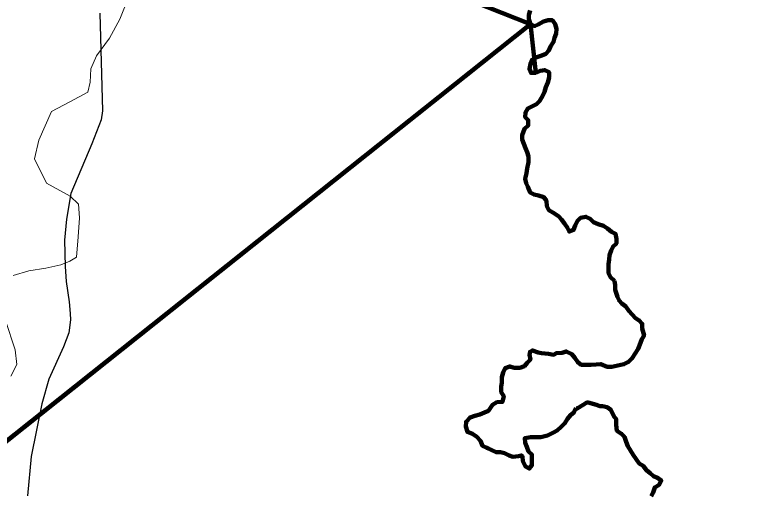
# Model space of a CAD drawing. Extents: x 553962 to 842807, y 8883888 to 9032388.
# Drawn here: x 754579 to 763398, y 8933854 to 8939564 of the extents above; entities that cross this region are included whole.
import ezdxf

# ---------------------------------------------------------------- set-up
doc = ezdxf.new("R2010")
doc.units = 0
doc.header["$LTSCALE"] = 200
for name, color, linetype, lineweight in [('12', 7, 'Continuous', 25), ('14', 7, 'Continuous', 13), ('24', 7, 'Continuous', 25), ('9', 7, 'Continuous', 90)]:
    doc.layers.add(name, color=color, linetype=linetype, lineweight=lineweight)

msp = doc.modelspace()

# ---------------------------------------------------------------- linework, layer by layer
at = {"layer": '12'}
msp.add_lwpolyline([(755593.8, 8939584), (755625.1, 8938417.4), (755609.4, 8938310.5), (755501.4, 8938025.4), (755249.6, 8937429.8), (755197.5, 8937124.3), (755171.1, 8936874.7), (755180.2, 8936558.9), (755194.8, 8936380.6), (755229.6, 8936136), (755239.2, 8935998.4), (755244.1, 8935922), (755223.1, 8935769.2), (755161.4, 8935601.2), (754986.7, 8935214.4), (754904.1, 8934919.1), (754774.5, 8934292.8), (754732, 8933824.2)], dxfattribs=at)
at = {"layer": '12', "lineweight": 40}
msp.add_spline([(761549.2, 8957020.4), (762383.1, 8955993.9), (763257, 8954902.9), (764214.4, 8953717.3), (766168.2, 8951324.4), (767086.6, 8950171.6), (770317.8, 8946184.2), (771971, 8944146), (773006.3, 8942876.2), (773223.4, 8942642.3), (773373.7, 8942274.8), (774008.3, 8940921.5), (774359, 8940136.3), (774475.8, 8939919.1), (774642.8, 8939785.5), (774893.3, 8939668.5), (775511.2, 8939484.7), (775928.6, 8939267.5), (776078.9, 8939184), (776379.5, 8938916.7), (776680.1, 8938749.6), (776830.4, 8938582.6), (777398.1, 8938348.7), (777899.1, 8938231.7), (778550.4, 8938482.3), (779134.8, 8938866.6), (779452.1, 8939250.8), (779569, 8939384.5), (779685.9, 8939351.1), (779852.9, 8939217.4), (780086.7, 8939217.4), (780604.3, 8939451.3), (781055.2, 8939618.4), (781439.3, 8939618.4), (781823.3, 8939518.1), (782090.5, 8939401.2), (782290.9, 8939367.8), (782524.7, 8939518.1), (782858.7, 8939618.4), (783192.6, 8939651.8), (783509.9, 8939818.9), (783910.7, 8940119.6), (784278.1, 8940336.8), (784625.2, 8940434.5)], degree=3, dxfattribs=at)
at = {"layer": '14'}
for points in [[(754558.3, 8936453.1), (754747, 8936508.7), (754950.8, 8936538.9), (755129.3, 8936579.4), (755236.5, 8936625), (755318.1, 8936670.7), (755334.3, 8936915.2), (755350.4, 8937139.3), (755340.8, 8937302.3), (755239.3, 8937399.3), (754959.7, 8937552.6), (754813, 8937843.3), (754864.8, 8938067.3), (755018.9, 8938408.3), (755238.3, 8938525.1), (755452.7, 8938641.9), (755478.6, 8938759), (755489.4, 8938916.9), (755556.2, 8939074.7), (755709.8, 8939283.3), (755832.9, 8939512.3), (755940.9, 8939782.1)], [(754533.5, 8935250.9), (754605.3, 8935388.3), (754585.6, 8935566.6), (754469.7, 8935913.2)]]:
    msp.add_lwpolyline(points, dxfattribs=at)
at = {"layer": '24', "lineweight": 53}
for points in [[(760736, 8939613.1), (760720.3, 8939562.2), (760720, 8939511.3), (760739.9, 8939450.1), (760785.6, 8939429.4), (760831.5, 8939449.5), (760892.7, 8939484.7), (760948.8, 8939499.7), (760999.7, 8939499.3), (761034.9, 8939453.3), (761049.8, 8939397.1), (761044.3, 8939341.1), (761023.6, 8939290.3), (761013.1, 8939239.5), (760977.1, 8939183.7), (760956.5, 8939137.9), (760920.6, 8939097.4), (760874.7, 8939077.3), (760813.5, 8939057.4), (760757.3, 8939027.2), (760736.7, 8938976.4), (760726.1, 8938920.4), (760746.1, 8938869.3), (760802, 8938869)], [(760802, 8938869), (760853.1, 8938894.1), (760909.1, 8938903.9), (760959.8, 8938878.1), (760959.4, 8938817), (760943.7, 8938756), (760923, 8938700.1), (760907.3, 8938644.2), (760881.5, 8938593.4), (760845.5, 8938532.5), (760809.7, 8938497.1), (760707.6, 8938446.8), (760676.7, 8938396), (760676.3, 8938340), (760711.7, 8938304.1), (760711.3, 8938243), (760665.2, 8938202.6), (760639.3, 8938126.3), (760638.9, 8938075.4), (760658.9, 8938024.3), (760678.9, 8937973.2), (760698.9, 8937922.2), (760713.8, 8937871.1), (760713.3, 8937804.9), (760697.6, 8937728.6), (760692.1, 8937672.6), (760676.4, 8937606.5), (760686.2, 8937555.5), (760706.2, 8937509.5), (760736.3, 8937443.1), (760781.9, 8937417.3), (760832.7, 8937406.8), (760898.7, 8937386), (760928.9, 8937345.1), (760933.5, 8937278.8), (760958.6, 8937232.8), (761024.5, 8937191.7), (761075.1, 8937155.7), (761110.4, 8937119.8), (761145.7, 8937073.7), (761181, 8937022.6), (761201, 8936976.6), (761252, 8936996.6), (761272.7, 8937047.4), (761298.5, 8937103.3), (761334.4, 8937138.7), (761400.6, 8937153.6), (761451.3, 8937127.8), (761491.7, 8937086.8), (761547.5, 8937066.1), (761608.4, 8937045.3), (761659, 8937014.4), (761704.5, 8936973.4), (761755.2, 8936947.6), (761765, 8936891.5), (761764.6, 8936835.4), (761723.7, 8936800), (761703, 8936749.2), (761682.2, 8936693.3), (761676.8, 8936642.4), (761671.3, 8936586.4), (761671, 8936535.5), (761670.6, 8936479.5), (761695.7, 8936433.5), (761741.2, 8936387.3)], [(761741.2, 8936387.3), (761751, 8936336.3), (761750.6, 8936280.3), (761775.5, 8936198.6), (761795.5, 8936152.7), (761830.9, 8936116.8), (761876.4, 8936080.8), (761911.7, 8936029.7), (761952.1, 8935988.7), (761992.4, 8935942.6), (762038, 8935916.8), (762073.3, 8935875.8), (762073, 8935819.8), (762081.2, 8935792.2), (762095.5, 8935735.1), (762067, 8935692.3), (762052.7, 8935649.5), (762024.2, 8935578.2), (761953, 8935464), (761910.2, 8935421.2), (761853.2, 8935392.7), (761710.7, 8935364.1), (761653.7, 8935364.1), (761576.7, 8935395.1), (761520.7, 8935390.3), (761459.6, 8935385.6), (761408.8, 8935386), (761342.7, 8935386.4), (761302.2, 8935417.2), (761266.9, 8935468.4), (761231.7, 8935514.4), (761165.7, 8935545.4), (761114.8, 8935530.5), (761048.6, 8935525.8), (761013.4, 8935507.2), (760954.7, 8935515.6), (760870.7, 8935524)], [(760870.7, 8935524), (760828.8, 8935532.4), (760761.6, 8935557.6), (760733.4, 8935543.1), (760728.1, 8935507.2), (760736.5, 8935448.4), (760696.9, 8935410.9), (760666.1, 8935370.4), (760610, 8935350.3), (760543.9, 8935350.8), (760493.1, 8935366.4), (760437.1, 8935346.4), (760411.3, 8935295.6), (760395.6, 8935239.7), (760395.2, 8935173.4), (760389.7, 8935122.5), (760389.3, 8935061.4), (760419.5, 8935010.3), (760403.8, 8934944.2), (760337.6, 8934939.5), (760286.5, 8934909.2), (760235.2, 8934838.3), (760189.3, 8934818.2), (760133.2, 8934793.1), (760072, 8934778.2), (760015.9, 8934758.2), (759969.8, 8934707.5), (759964.3, 8934651.5), (759984.2, 8934585.2), (760045.1, 8934564.4), (760095.7, 8934528.4), (760141.2, 8934477.2), (760166.2, 8934421), (760216.9, 8934395.2), (760277.7, 8934369.4), (760328.4, 8934343.6), (760379.3, 8934343.2), (760425.9, 8934330.8), (760484.7, 8934305.6), (760526.6, 8934288.8), (760593.8, 8934297.2), (760627.3, 8934305.6), (760643.4, 8934290.6), (760648.1, 8934234.5), (760678.2, 8934173.2), (760723.8, 8934147.5), (760754.6, 8934188), (760755, 8934249.1), (760755.5, 8934315.4), (760715, 8934351.3), (760695.1, 8934407.4), (760675, 8934453.4), (760670.3, 8934509.5), (760741.7, 8934524.3), (760797.6, 8934523.9), (760863.7, 8934523.5), (760940.1, 8934543.4), (761011.6, 8934578.6), (761057.5, 8934603.8), (761103.6, 8934644.2), (761149.7, 8934689.8), (761180.6, 8934740.5), (761216.5, 8934786.1), (761257.4, 8934816.4), (761278.1, 8934867.2)], [(761278.1, 8934867.2), (761297.4, 8934864.8), (761368.7, 8934907.6), (761411.4, 8934936.1), (761425.7, 8934936.1), (761525.4, 8934907.6), (761568.2, 8934893.3), (761596.7, 8934893.3), (761653.7, 8934879.1), (761696.5, 8934850.5), (761739.2, 8934764.9), (761760.4, 8934741.9), (761759.9, 8934670.6), (761769.6, 8934599.2), (761825.3, 8934563.2), (761860.6, 8934527.3), (761880.6, 8934466.1), (761900.6, 8934415), (761930.7, 8934363.8), (761966, 8934312.7), (762001.2, 8934261.5), (762036.5, 8934210.4), (762082, 8934179.5), (762122.4, 8934128.3), (762167.9, 8934092.4), (762208.3, 8934056.4), (762254, 8934035.8), (762299.5, 8934004.9), (762273.8, 8933954.1), (762222.7, 8933923.9), (762201.9, 8933862.9), (762181.3, 8933817.2)]]:
    msp.add_lwpolyline(points, dxfattribs=at)
at = {"layer": '9'}
for p in [(742465.8, 8924928.2), (760802, 8938869), (760802, 8938869)]:
    msp.add_line(p, (760739.9, 8939450.1), dxfattribs=at)
for points in [[(760739.9, 8939450.1), (758705.7, 8940260.8), (758249.4, 8940131.7), (757970.6, 8940028.8), (750978.7, 8943631.9), (743914.7, 8940037.6)], [(760739.9, 8939450.1), (758705.7, 8940260.8), (758249.4, 8940131.7), (757970.6, 8940028.8), (750978.7, 8943631.9), (743914.7, 8940037.6)], [(760736, 8939613.1), (760720.3, 8939562.2), (760720, 8939511.3), (760739.9, 8939450.1), (760785.6, 8939429.4), (760831.5, 8939449.5), (760892.7, 8939484.7), (760948.8, 8939499.7), (760999.7, 8939499.3), (761034.9, 8939453.3), (761049.8, 8939397.1), (761044.3, 8939341.1), (761023.6, 8939290.3), (761013.1, 8939239.5), (760977.1, 8939183.7), (760956.5, 8939137.9), (760920.6, 8939097.4), (760874.7, 8939077.3), (760813.5, 8939057.4), (760757.3, 8939027.2), (760736.7, 8938976.4), (760726.1, 8938920.4), (760746.1, 8938869.3), (760802, 8938869)], [(760739.9, 8939450.1), (742465.8, 8924928.2), (740378.1, 8923196.1), (741055, 8921600.7)], [(760802, 8938869), (760853.1, 8938894.1), (760909.1, 8938903.9), (760959.8, 8938878.1), (760959.4, 8938817), (760943.7, 8938756), (760923, 8938700.1), (760907.3, 8938644.2), (760881.5, 8938593.4), (760845.5, 8938532.5), (760809.7, 8938497.1), (760707.6, 8938446.8), (760676.7, 8938396), (760676.3, 8938340), (760711.7, 8938304.1), (760711.3, 8938243), (760665.2, 8938202.6), (760639.3, 8938126.3), (760638.9, 8938075.4), (760658.9, 8938024.3), (760678.9, 8937973.2), (760698.9, 8937922.2), (760713.8, 8937871.1), (760713.3, 8937804.9), (760697.6, 8937728.6), (760692.1, 8937672.6), (760676.4, 8937606.5), (760686.2, 8937555.5), (760706.2, 8937509.5), (760736.3, 8937443.1), (760781.9, 8937417.3), (760832.7, 8937406.8), (760898.7, 8937386), (760928.9, 8937345.1), (760933.5, 8937278.8), (760958.6, 8937232.8), (761024.5, 8937191.7), (761075.1, 8937155.7), (761110.4, 8937119.8), (761145.7, 8937073.7), (761181, 8937022.6), (761201, 8936976.6), (761252, 8936996.6), (761272.7, 8937047.4), (761298.5, 8937103.3), (761334.4, 8937138.7), (761400.6, 8937153.6), (761451.3, 8937127.8), (761491.7, 8937086.8), (761547.5, 8937066.1), (761608.4, 8937045.3), (761659, 8937014.4), (761704.5, 8936973.4), (761755.2, 8936947.6), (761765, 8936891.5), (761764.6, 8936835.4), (761723.7, 8936800), (761703, 8936749.2), (761682.2, 8936693.3), (761676.8, 8936642.4), (761671.3, 8936586.4), (761671, 8936535.5), (761670.6, 8936479.5), (761695.7, 8936433.5), (761741.2, 8936387.3)], [(761741.2, 8936387.3), (761695.7, 8936433.5), (761670.6, 8936479.5), (761671, 8936535.5), (761671.3, 8936586.4), (761676.8, 8936642.4), (761682.2, 8936693.3), (761703, 8936749.2), (761723.7, 8936800), (761764.6, 8936835.4), (761765, 8936891.5), (761755.2, 8936947.6), (761704.5, 8936973.4), (761659, 8937014.4), (761608.4, 8937045.3), (761547.5, 8937066.1), (761491.7, 8937086.8), (761451.3, 8937127.8), (761400.6, 8937153.6), (761334.4, 8937138.7), (761298.5, 8937103.3), (761272.7, 8937047.4), (761252, 8936996.6), (761201, 8936976.6), (761181, 8937022.6), (761145.7, 8937073.7), (761110.4, 8937119.8), (761075.1, 8937155.7), (761024.5, 8937191.7), (760958.6, 8937232.8), (760933.5, 8937278.8), (760928.9, 8937345.1), (760898.7, 8937386), (760832.7, 8937406.8), (760781.9, 8937417.3), (760736.3, 8937443.1), (760706.2, 8937509.5), (760686.2, 8937555.5), (760676.4, 8937606.5), (760692.1, 8937672.6), (760697.6, 8937728.6), (760713.3, 8937804.9), (760713.8, 8937871.1), (760698.9, 8937922.2), (760678.9, 8937973.2), (760658.9, 8938024.3), (760638.9, 8938075.4), (760639.3, 8938126.3), (760665.2, 8938202.6), (760711.3, 8938243), (760711.7, 8938304.1), (760676.3, 8938340), (760676.7, 8938396), (760707.6, 8938446.8), (760809.7, 8938497.1), (760845.5, 8938532.5), (760881.5, 8938593.4), (760907.3, 8938644.2), (760923, 8938700.1), (760943.7, 8938756), (760959.4, 8938817), (760959.8, 8938878.1), (760909.1, 8938903.9), (760853.1, 8938894.1), (760802, 8938869)], [(761741.2, 8936387.3), (761695.7, 8936433.5), (761670.6, 8936479.5), (761671, 8936535.5), (761671.3, 8936586.4), (761676.8, 8936642.4), (761682.2, 8936693.3), (761703, 8936749.2), (761723.7, 8936800), (761764.6, 8936835.4), (761765, 8936891.5), (761755.2, 8936947.6), (761704.5, 8936973.4), (761659, 8937014.4), (761608.4, 8937045.3), (761547.5, 8937066.1), (761491.7, 8937086.8), (761451.3, 8937127.8), (761400.6, 8937153.6), (761334.4, 8937138.7), (761298.5, 8937103.3), (761272.7, 8937047.4), (761252, 8936996.6), (761201, 8936976.6), (761181, 8937022.6), (761145.7, 8937073.7), (761110.4, 8937119.8), (761075.1, 8937155.7), (761024.5, 8937191.7), (760958.6, 8937232.8), (760933.5, 8937278.8), (760928.9, 8937345.1), (760898.7, 8937386), (760832.7, 8937406.8), (760781.9, 8937417.3), (760736.3, 8937443.1), (760706.2, 8937509.5), (760686.2, 8937555.5), (760676.4, 8937606.5), (760692.1, 8937672.6), (760697.6, 8937728.6), (760713.3, 8937804.9), (760713.8, 8937871.1), (760698.9, 8937922.2), (760678.9, 8937973.2), (760658.9, 8938024.3), (760638.9, 8938075.4), (760639.3, 8938126.3), (760665.2, 8938202.6), (760711.3, 8938243), (760711.7, 8938304.1), (760676.3, 8938340), (760676.7, 8938396), (760707.6, 8938446.8), (760809.7, 8938497.1), (760845.5, 8938532.5), (760881.5, 8938593.4), (760907.3, 8938644.2), (760923, 8938700.1), (760943.7, 8938756), (760959.4, 8938817), (760959.8, 8938878.1), (760909.1, 8938903.9), (760853.1, 8938894.1), (760802, 8938869)], [(761741.2, 8936387.3), (761751, 8936336.3), (761750.6, 8936280.3), (761775.5, 8936198.6), (761795.5, 8936152.7), (761830.9, 8936116.8), (761876.4, 8936080.8), (761911.7, 8936029.7), (761952.1, 8935988.7), (761992.4, 8935942.6), (762038, 8935916.8), (762073.3, 8935875.8), (762073, 8935819.8), (762081.2, 8935792.2), (762095.5, 8935735.1), (762067, 8935692.3), (762052.7, 8935649.5), (762024.2, 8935578.2), (761953, 8935464), (761910.2, 8935421.2), (761853.2, 8935392.7), (761710.7, 8935364.1), (761653.7, 8935364.1), (761576.7, 8935395.1), (761520.7, 8935390.3), (761459.6, 8935385.6), (761408.8, 8935386), (761342.7, 8935386.4), (761302.2, 8935417.2), (761266.9, 8935468.4), (761231.7, 8935514.4), (761165.7, 8935545.4), (761114.8, 8935530.5), (761048.6, 8935525.8), (761013.4, 8935507.2), (760954.7, 8935515.6), (760870.7, 8935524)], [(760870.7, 8935524), (760954.7, 8935515.6), (761013.4, 8935507.2), (761048.6, 8935525.8), (761114.8, 8935530.5), (761165.7, 8935545.4), (761231.7, 8935514.4), (761266.9, 8935468.4), (761302.2, 8935417.2), (761342.7, 8935386.4), (761408.8, 8935386), (761459.6, 8935385.6), (761520.7, 8935390.3), (761576.7, 8935395.1), (761653.7, 8935364.1), (761710.7, 8935364.1), (761853.2, 8935392.7), (761910.2, 8935421.2), (761953, 8935464), (762024.2, 8935578.2), (762052.7, 8935649.5), (762067, 8935692.3), (762095.5, 8935735.1), (762081.2, 8935792.2), (762073, 8935819.8), (762073.3, 8935875.8), (762038, 8935916.8), (761992.4, 8935942.6), (761952.1, 8935988.7), (761911.7, 8936029.7), (761876.4, 8936080.8), (761830.9, 8936116.8), (761795.5, 8936152.7), (761775.5, 8936198.6), (761750.6, 8936280.3), (761751, 8936336.3), (761741.2, 8936387.3)], [(760870.7, 8935524), (760954.7, 8935515.6), (761013.4, 8935507.2), (761048.6, 8935525.8), (761114.8, 8935530.5), (761165.7, 8935545.4), (761231.7, 8935514.4), (761266.9, 8935468.4), (761302.2, 8935417.2), (761342.7, 8935386.4), (761408.8, 8935386), (761459.6, 8935385.6), (761520.7, 8935390.3), (761576.7, 8935395.1), (761653.7, 8935364.1), (761710.7, 8935364.1), (761853.2, 8935392.7), (761910.2, 8935421.2), (761953, 8935464), (762024.2, 8935578.2), (762052.7, 8935649.5), (762067, 8935692.3), (762095.5, 8935735.1), (762081.2, 8935792.2), (762073, 8935819.8), (762073.3, 8935875.8), (762038, 8935916.8), (761992.4, 8935942.6), (761952.1, 8935988.7), (761911.7, 8936029.7), (761876.4, 8936080.8), (761830.9, 8936116.8), (761795.5, 8936152.7), (761775.5, 8936198.6), (761750.6, 8936280.3), (761751, 8936336.3), (761741.2, 8936387.3)], [(760870.7, 8935524), (760828.8, 8935532.4), (760761.6, 8935557.6), (760733.4, 8935543.1), (760728.1, 8935507.2), (760736.5, 8935448.4), (760696.9, 8935410.9), (760666.1, 8935370.4), (760610, 8935350.3), (760543.9, 8935350.8), (760493.1, 8935366.4), (760437.1, 8935346.4), (760411.3, 8935295.6), (760395.6, 8935239.7), (760395.2, 8935173.4), (760389.7, 8935122.5), (760389.3, 8935061.4), (760419.5, 8935010.3), (760403.8, 8934944.2), (760337.6, 8934939.5), (760286.5, 8934909.2), (760235.2, 8934838.3), (760189.3, 8934818.2), (760133.2, 8934793.1), (760072, 8934778.2), (760015.9, 8934758.2), (759969.8, 8934707.5), (759964.3, 8934651.5), (759984.2, 8934585.2), (760045.1, 8934564.4), (760095.7, 8934528.4), (760141.2, 8934477.2), (760166.2, 8934421), (760216.9, 8934395.2), (760277.7, 8934369.4), (760328.4, 8934343.6), (760379.3, 8934343.2), (760425.9, 8934330.8), (760484.7, 8934305.6), (760526.6, 8934288.8), (760593.8, 8934297.2), (760627.3, 8934305.6), (760643.4, 8934290.6), (760648.1, 8934234.5), (760678.2, 8934173.2), (760723.8, 8934147.5), (760754.6, 8934188), (760755, 8934249.1), (760755.5, 8934315.4), (760715, 8934351.3), (760695.1, 8934407.4), (760675, 8934453.4), (760670.3, 8934509.5), (760741.7, 8934524.3), (760797.6, 8934523.9), (760863.7, 8934523.5), (760940.1, 8934543.4), (761011.6, 8934578.6), (761057.5, 8934603.8), (761103.6, 8934644.2), (761149.7, 8934689.8), (761180.6, 8934740.5), (761216.5, 8934786.1), (761257.4, 8934816.4), (761278.1, 8934867.2)], [(760237.7, 8934386.4), (760216.9, 8934395.2), (760166.2, 8934421), (760141.2, 8934477.2), (760095.7, 8934528.4), (760045.1, 8934564.4), (759984.2, 8934585.2), (759964.3, 8934651.5), (759969.8, 8934707.5), (760015.9, 8934758.2), (760072, 8934778.2), (760133.2, 8934793.1), (760189.3, 8934818.2), (760235.2, 8934838.3), (760286.5, 8934909.2), (760337.6, 8934939.5), (760403.8, 8934944.2), (760419.5, 8935010.3), (760389.3, 8935061.4), (760389.7, 8935122.5), (760395.2, 8935173.4), (760395.6, 8935239.7), (760411.3, 8935295.6), (760437.1, 8935346.4), (760493.1, 8935366.4), (760543.9, 8935350.8), (760610, 8935350.3), (760666.1, 8935370.4), (760696.9, 8935410.9), (760736.5, 8935448.4), (760728.1, 8935507.2), (760733.4, 8935543.1), (760761.6, 8935557.6), (760828.8, 8935532.4), (760870.7, 8935524)], [(761278.1, 8934867.2), (761257.4, 8934816.4), (761216.5, 8934786.1), (761180.6, 8934740.5), (761149.7, 8934689.8), (761103.6, 8934644.2), (761057.5, 8934603.8), (761011.6, 8934578.6), (760940.1, 8934543.4), (760863.7, 8934523.5), (760797.6, 8934523.9), (760741.7, 8934524.3), (760670.3, 8934509.5), (760675, 8934453.4), (760695.1, 8934407.4), (760715, 8934351.3), (760755.5, 8934315.4), (760755, 8934249.1), (760754.6, 8934188), (760723.8, 8934147.5), (760678.2, 8934173.2), (760648.1, 8934234.5), (760643.4, 8934290.6), (760627.3, 8934305.6), (760593.8, 8934297.2), (760526.6, 8934288.8), (760484.7, 8934305.6), (760425.9, 8934330.8), (760379.3, 8934343.2), (760328.4, 8934343.6), (760277.7, 8934369.4), (760216.9, 8934395.2), (760166.2, 8934421), (760141.2, 8934477.2), (760095.7, 8934528.4), (760045.1, 8934564.4), (759984.2, 8934585.2), (759964.3, 8934651.5), (759969.8, 8934707.5), (760015.9, 8934758.2), (760072, 8934778.2), (760133.2, 8934793.1), (760189.3, 8934818.2), (760235.2, 8934838.3), (760286.5, 8934909.2), (760337.6, 8934939.5), (760403.8, 8934944.2), (760419.5, 8935010.3), (760389.3, 8935061.4), (760389.7, 8935122.5), (760395.2, 8935173.4), (760395.6, 8935239.7), (760411.3, 8935295.6), (760437.1, 8935346.4), (760493.1, 8935366.4), (760543.9, 8935350.8), (760610, 8935350.3), (760666.1, 8935370.4), (760696.9, 8935410.9), (760736.5, 8935448.4), (760728.1, 8935507.2), (760733.4, 8935543.1), (760761.6, 8935557.6), (760828.8, 8935532.4), (760870.7, 8935524)], [(761278.1, 8934867.2), (761297.4, 8934864.8), (761368.7, 8934907.6), (761411.4, 8934936.1), (761425.7, 8934936.1), (761525.4, 8934907.6), (761568.2, 8934893.3), (761596.7, 8934893.3), (761653.7, 8934879.1), (761696.5, 8934850.5), (761739.2, 8934764.9), (761760.4, 8934741.9), (761759.9, 8934670.6), (761769.6, 8934599.2), (761825.3, 8934563.2), (761860.6, 8934527.3), (761880.6, 8934466.1), (761900.6, 8934415), (761930.7, 8934363.8), (761966, 8934312.7), (762001.2, 8934261.5), (762036.5, 8934210.4), (762082, 8934179.5), (762122.4, 8934128.3), (762167.9, 8934092.4), (762208.3, 8934056.4), (762254, 8934035.8), (762299.5, 8934004.9), (762273.8, 8933954.1), (762222.7, 8933923.9), (762201.9, 8933862.9), (762181.3, 8933817.2)], [(762181.3, 8933817.2), (762201.9, 8933862.9), (762222.7, 8933923.9), (762273.8, 8933954.1), (762299.5, 8934004.9), (762254, 8934035.8), (762208.3, 8934056.4), (762167.9, 8934092.4), (762122.4, 8934128.3), (762082, 8934179.5), (762036.5, 8934210.4), (762001.2, 8934261.5), (761966, 8934312.7), (761930.7, 8934363.8), (761900.6, 8934415), (761880.6, 8934466.1), (761860.6, 8934527.3), (761825.3, 8934563.2), (761769.6, 8934599.2), (761759.9, 8934670.6), (761760.4, 8934741.9), (761739.2, 8934764.9), (761696.5, 8934850.5), (761653.7, 8934879.1), (761596.7, 8934893.3), (761568.2, 8934893.3), (761525.4, 8934907.6), (761425.7, 8934936.1), (761411.4, 8934936.1), (761368.7, 8934907.6), (761297.4, 8934864.8), (761278.1, 8934867.2)]]:
    msp.add_lwpolyline(points, dxfattribs=at)

doc.saveas('drawing.dxf')
